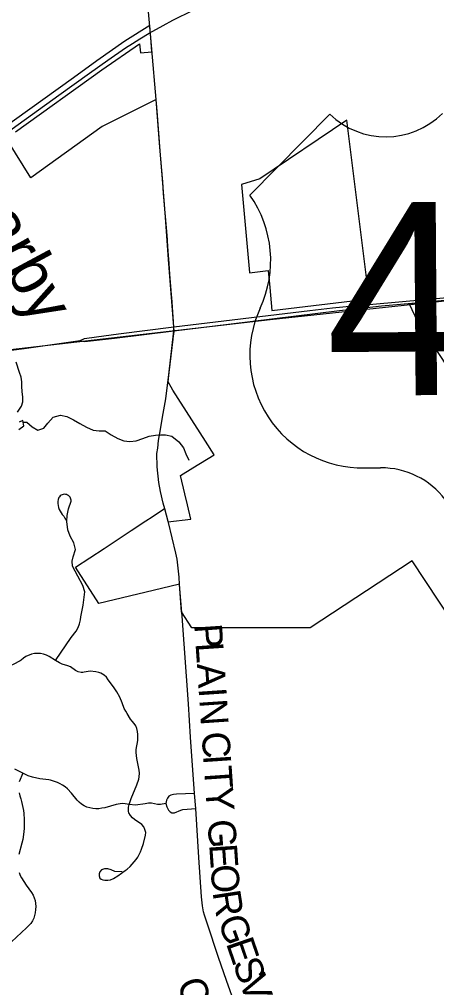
# Model space of a CAD drawing. Extents: x 114604 to 551442, y 316898 to 567001.
# Drawn here: x 133272 to 137786, y 373907 to 384382 of the extents above; entities that cross this region are included whole.
import ezdxf

# ---------------------------------------------------------------- set-up
doc = ezdxf.new("R2010")
doc.units = 0
for name, color, linetype in [('_CIVIL_CONSTRUCTION', 7, 'Continuous'), ('DV_X_County_Line', 7, 'Continuous'), ('GE_P_Alignment_1000_Bearings', 7, 'Continuous'), ('GE_P_Alignment_1000_Cardinal_Points', 7, 'Continuous'), ('GE_P_Alignment_1000_Stations', 7, 'Continuous'), ('GE_P_Alignment_100_Stations', 7, 'Continuous'), ('GE_P_Alignment_500_Bearings', 7, 'Continuous'), ('GE_P_Alignment_500_Cardinal_Points', 7, 'Continuous'), ('PM_P_Cells', 7, 'Continuous'), ('PM_P_CL_Double_Solid', 7, 'Continuous'), ('RD_P_GR_Rt', 7, 'Continuous'), ('RD_X_RR_1', 7, 'Continuous')]:
    doc.layers.add(name, color=color, linetype=linetype)

msp = doc.modelspace()

# ---------------------------------------------------------------- linework, layer by layer
at = {"layer": '_CIVIL_CONSTRUCTION'}
for points in [[(134887, 381784), (134853, 382241), (134821, 382653), (134799, 382913), (134763, 383389), (134693, 384181), (134652, 384669), (134617, 385060), (134601, 385222), (134587, 385319), (134575, 385383), (134561, 385447), (134480, 385796), (134373, 386239), (134260, 386720), (134190, 387007), (134153, 387166), (134045, 387643), (133857, 388486), (133567, 389719), (133405, 390420), (133347, 390666)], [(134944, 381014), (134942, 381054), (134887, 381784)], [(133929, 380908), (133975, 380897), (134300, 380933), (134944, 381014)], [(133099, 380794), (133326, 380823), (133929, 380908)]]:
    msp.add_lwpolyline(points, dxfattribs=at)
at = {"layer": 'DV_X_County_Line'}
for points in [[(133251, 380134), (133295, 380196), (133309, 380246), (133309, 380300), (133302, 380354), (133298, 380412), (133298, 380462), (133290, 380510), (133274, 380560), (133238, 380673)], [(133265, 379945), (133319, 379983), (133311, 380043), (133269, 380023)]]:
    msp.add_lwpolyline(points, dxfattribs=at)
at = {"layer": 'GE_P_Alignment_1000_Bearings'}
for points in [[(131897, 382265), (133699, 383561), (134031, 383799), (134230, 383942), (134421, 384072), (134497, 384122), (134576, 384172), (134678, 384233), (134828, 384317), (134931, 384372), (135151, 384482)], [(129507, 380557), (133082, 380801), (135985, 381135), (137908, 381341), (139454, 381470), (139976, 381530)]]:
    msp.add_lwpolyline(points, dxfattribs=at)
at = {"layer": 'GE_P_Alignment_1000_Cardinal_Points'}
for points in [[(133663, 377447), (133831, 377696), (133886, 377764), (133908, 377802), (133924, 377843), (133934, 377886), (133938, 377917), (133964, 378045), (133980, 378189), (133960, 378259), (133905, 378358), (133846, 378465), (133845, 378520), (133856, 378569), (133880, 378646), (133860, 378718), (133822, 378791), (133798, 378861), (133785, 378951), (133789, 379015), (133804, 379085), (133832, 379168), (133832, 379180), (133830, 379191), (133826, 379203), (133820, 379213), (133812, 379222), (133803, 379230), (133793, 379236), (133782, 379241), (133770, 379243), (133758, 379244), (133746, 379243), (133735, 379239), (133724, 379234), (133714, 379227), (133706, 379218), (133699, 379209), (133694, 379198), (133691, 379186), (133688, 379165), (133688, 379144), (133691, 379122), (133695, 379101), (133702, 379081), (133712, 379062), (133723, 379044), (133736, 379027), (133752, 379007), (133765, 378986), (133777, 378964)], [(133663, 377447), (133594, 377489), (133565, 377504), (133534, 377515), (133502, 377521), (133470, 377523), (133437, 377521), (133405, 377514), (133344, 377490), (133317, 377473), (133292, 377451), (133280, 377443), (133207, 377404), (133146, 377379), (133084, 377360), (133020, 377348), (132988, 377344), (132923, 377340), (132857, 377342), (132793, 377350), (132725, 377361)], [(134461, 375887), (134471, 375922), (134481, 375952), (134542, 376100), (134565, 376161), (134569, 376188), (134570, 376226), (134567, 376259), (134543, 376386), (134536, 376452), (134536, 376484), (134553, 376580), (134555, 376612), (134555, 376645), (134550, 376677), (134543, 376709), (134531, 376738), (134513, 376766), (134491, 376790), (134475, 376813), (134438, 376871), (134423, 376899), (134407, 376928), (134384, 376989), (134358, 377049), (134328, 377106), (134291, 377160), (134231, 377237), (134214, 377264), (134191, 377287), (134155, 377308), (134133, 377316), (134101, 377324), (134037, 377331), (133973, 377319), (133958, 377318), (133940, 377318), (133908, 377323), (133880, 377338), (133825, 377377), (133797, 377390), (133734, 377407), (133705, 377421), (133663, 377447)], [(133309, 376227), (133224, 376272)], [(133309, 376227), (133270, 376134)], [(134461, 375887), (134416, 375896), (134384, 375900), (134320, 375888), (134195, 375854), (134163, 375847), (134131, 375843), (134098, 375843), (134066, 375846), (134034, 375852), (134002, 375861), (133972, 375875), (133945, 375893), (133920, 375913), (133897, 375936), (133837, 376012), (133792, 376058), (133768, 376079), (133740, 376097), (133712, 376112), (133683, 376126), (133653, 376138), (133609, 376150), (133590, 376154), (133493, 376165), (133414, 376184), (133369, 376200), (133309, 376227)], [(133271, 376013), (133279, 375981), (133289, 375950), (133297, 375919), (133311, 375855), (133316, 375822), (133320, 375790), (133324, 375726), (133325, 375693), (133324, 375629), (133318, 375565), (133309, 375511), (133300, 375470), (133266, 375346)], [(135167, 376007), (134973, 375999), (134941, 375995), (134910, 375989), (134890, 375977), (134875, 375958), (134865, 375934), (134856, 375898)], [(134418, 375173), (134439, 375188), (134472, 375217), (134494, 375242), (134534, 375293), (134552, 375320), (134583, 375376), (134595, 375405), (134616, 375465), (134637, 375556), (134639, 375587), (134631, 375618), (134618, 375647), (134598, 375673), (134519, 375725), (134495, 375745), (134473, 375769), (134458, 375797), (134454, 375812), (134451, 375829), (134453, 375860), (134461, 375887)], [(134856, 375898), (134798, 375888), (134780, 375889), (134766, 375890), (134702, 375901), (134669, 375903), (134634, 375896), (134530, 375880), (134461, 375887)], [(134856, 375898), (134867, 375862), (134885, 375826), (134904, 375808), (134922, 375798), (134930, 375797), (134952, 375799), (135019, 375828), (135042, 375834), (135180, 375846)], [(133271, 375154), (133282, 375122), (133296, 375094), (133345, 375016), (133405, 374936), (133422, 374909), (133434, 374879), (133442, 374848), (133447, 374816), (133449, 374785), (133448, 374753), (133443, 374715), (133427, 374659), (133413, 374630), (133395, 374602), (133350, 374555), (133186, 374402)], [(134385, 375160), (134304, 375165), (134265, 375183), (134230, 375192), (134194, 375191), (134160, 375180), (134141, 375160), (134135, 375138), (134135, 375118), (134144, 375093), (134157, 375079), (134176, 375072), (134198, 375068), (134230, 375069), (134259, 375075), (134289, 375087), (134338, 375117), (134418, 375173)]]:
    msp.add_lwpolyline(points, dxfattribs=at)
at = {"layer": 'GE_P_Alignment_1000_Stations'}
for points in [[(137096, 381301), (137940, 381375), (138277, 381406)], [(137097, 381272), (137191, 381283), (137516, 381313), (138274, 381379)], [(134942, 381054), (136414, 381232), (136661, 381260), (136996, 381292), (137096, 381301)], [(134944, 381014), (135534, 381084), (136736, 381231), (137097, 381272)], [(133929, 380908), (133976, 380928), (134105, 380947), (134344, 380979), (134942, 381054)], [(133929, 380908), (133975, 380897), (134300, 380933), (134944, 381014)], [(133099, 380794), (133326, 380823), (133929, 380908)]]:
    msp.add_lwpolyline(points, dxfattribs=at)
at = {"layer": 'GE_P_Alignment_100_Stations'}
for points in [[(133231, 383164), (134164, 383837), (134573, 384118), (134582, 384019), (134706, 384030), (134694, 384183), (134683, 384315), (134413, 384145), (134112, 383933), (133859, 383751), (132106, 382495)], [(138399, 377195), (137520, 378526), (136417, 377801), (135139, 377799), (135027, 377972), (135005, 378272), (134720, 378203), (134133, 378061), (133879, 378455), (134188, 378659), (134480, 378852), (134639, 378957), (134707, 379002), (134843, 379091), (134850, 379065), (134879, 378946), (135127, 378976), (135091, 379130), (135062, 379249), (135014, 379449), (135150, 379531), (135379, 379671), (135285, 379818), (134932, 380372), (134880, 380460), (134891, 380561), (134935, 380921), (134937, 380931), (134946, 381006), (134939, 381104), (134938, 381110), (134920, 381372), (134918, 381400), (134910, 381497), (134901, 381626), (134892, 381740), (134882, 381875), (134874, 381984), (134873, 382001), (134863, 382125), (134853, 382250), (134847, 382330), (134843, 382374), (134833, 382499), (134823, 382624), (134813, 382748), (134802, 382873), (134792, 382998), (134752, 383514), (134167, 383222), (133396, 382666), (133149, 383068)], [(138232, 381372), (137487, 381306), (137580, 381113), (137659, 380992), (137716, 380905), (137902, 380618)]]:
    msp.add_lwpolyline(points, dxfattribs=at)
msp.add_lwpolyline([(135762, 381642), (135762, 381641), (135964, 381665), (135981, 381481), (136004, 381232), (137057, 381357), (136814, 383291), (135873, 382656), (135675, 382594)], close=True, dxfattribs=at)
at = {"layer": 'GE_P_Alignment_500_Bearings'}
for p, q in [((135031, 377961), (135006, 378269)), ((135180, 375846), (135167, 376007))]:
    msp.add_line(p, q, dxfattribs=at)
for points in [[(134844, 379087), (134828, 379148), (134799, 379275), (134781, 379372), (134764, 379540), (134760, 379684), (134770, 379743), (134778, 379827), (134790, 379907), (134826, 380118), (134855, 380278), (134893, 380568), (134906, 380694), (134944, 381014)], [(134884, 378940), (134881, 378950), (134844, 379087)], [(135006, 378269), (135000, 378348), (134991, 378446), (134978, 378543), (134966, 378608), (134884, 378940)], [(135167, 376007), (135123, 376618), (135101, 376977), (135034, 377924), (135031, 377961)], [(135842, 373293), (135790, 373368), (135755, 373423), (135728, 373470), (135678, 373565), (135637, 373652), (135611, 373711), (135512, 373986), (135426, 374232), (135302, 374603), (135274, 374692), (135265, 374728), (135253, 374792), (135241, 374890), (135215, 375314), (135180, 375846)]]:
    msp.add_lwpolyline(points, dxfattribs=at)
at = {"layer": 'GE_P_Alignment_500_Cardinal_Points'}
for p, q in [((136630, 383355), (135766, 382479)), ((137006, 379529), (137180, 379530))]:
    msp.add_line(p, q, dxfattribs=at)
for centre, radius, start, end in [((137235, 383981), 870, 225.9847, 314.8387), ((134773, 381773), 1218, 334.9588, 35.4126), ((136983, 380747), 1218, 155.2436, 271.05), ((137186, 378660), 870, 37.2816, 90.4117)]:
    msp.add_arc(centre, radius, start, end, dxfattribs=at)
at = {"layer": 'PM_P_Cells'}
msp.add_lwpolyline([(133314, 380024), (133353, 380023), (133409, 379973), (133473, 379937), (133537, 379961), (133579, 380013), (133639, 380077), (133717, 380101), (133785, 380085), (133857, 380051), (133925, 380011), (133997, 379969), (134069, 379939), (134135, 379929), (134199, 379929), (134267, 379889), (134336, 379847), (134402, 379822), (134466, 379816), (134534, 379822), (134606, 379846), (134678, 379872), (134744, 379884), (134798, 379888), (134852, 379888), (134920, 379872), (134996, 379810), (135048, 379748), (135074, 379680), (135104, 379612)], dxfattribs=at)

# ---------------------------------------------------------------- texts
at = {"layer": 'GE_P_Alignment_500_Cardinal_Points'}
msp.add_text('40', height=2088.4, rotation=0.4117, dxfattribs=at).set_placement((136589, 380309))
at = {"layer": 'PM_P_CL_Double_Solid'}
for s, rotation, p in [('P', 273.8872, (135163, 377835)), ('L', 273.8851, (135177, 377633)), ('A', 273.8897, (135192, 377409)), ('I', 273.8897, (135210, 377145)), ('N', 273.8853, (135218, 377022)), ('C', 273.8875, (135243, 376667)), ('I', 273.8927, (135259, 376421)), ('T', 273.8894, (135268, 376298)), ('Y', 273.8853, (135283, 376074)), ('G', 273.889, (135307, 375718)), ('E', 273.8851, (135325, 375455)), ('O', 273.9217, (135340, 375231)), ('R', 278.8403, (135361, 374940)), ('G', 289.7886, (135415, 374635)), ('E', 289.0106, (135504, 374388)), ('S', 289.0206, (135577, 374176)), ('V', 289.7161, (135644, 373981)), ('C', 288.2419, (134975, 373961))]:
    msp.add_text(s, height=300, rotation=rotation, dxfattribs=at).set_placement(p)
at = {"layer": 'RD_P_GR_Rt'}
msp.add_text('Darby', height=500.1, rotation=298.2282, dxfattribs=at).set_placement((132603, 382632))
at = {"layer": 'RD_X_RR_1'}
msp.add_text('40', height=1, rotation=0.4117, dxfattribs=at).set_placement((137658, 381138))

doc.saveas('drawing.dxf')
